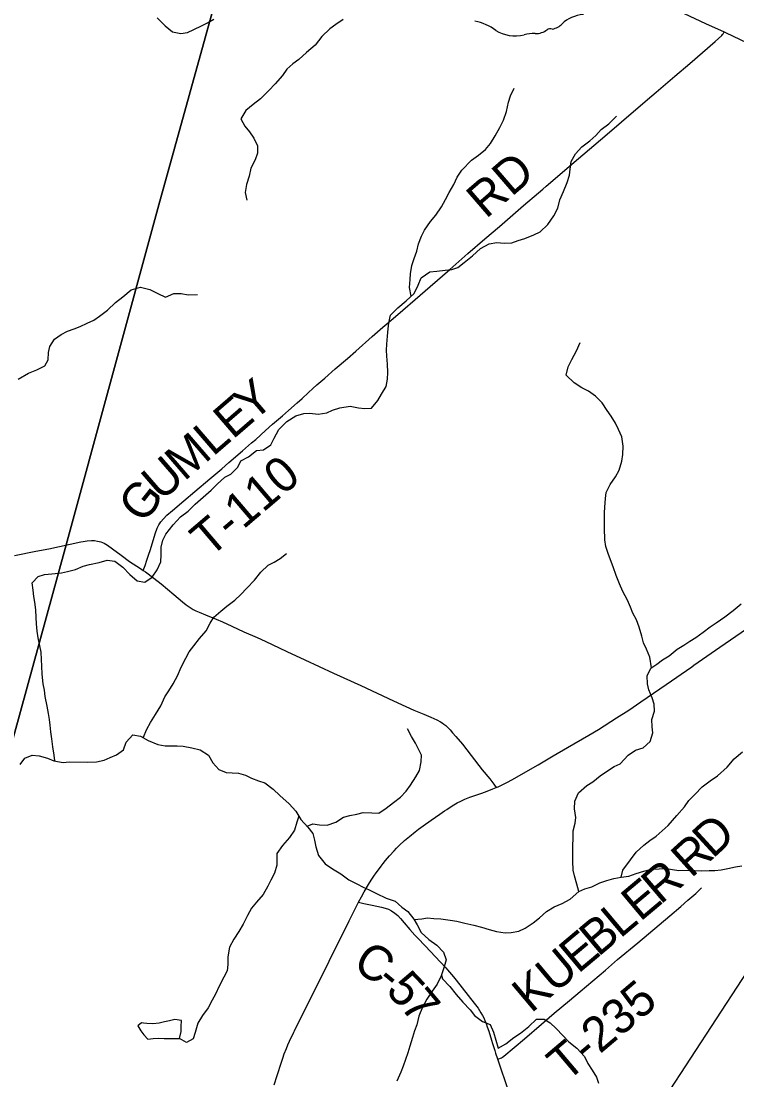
# Model space of a CAD drawing. Extents: x 1442749 to 1756758, y 235267 to 677782.
# Drawn here: x 1572579 to 1578723, y 491473 to 500562 of the extents above; entities that cross this region are included whole.
import ezdxf

# ---------------------------------------------------------------- set-up
doc = ezdxf.new("R2010")
doc.units = 0
for name, color, linetype in [('GM_X_County_Road', 7, 'Continuous'), ('GM_X_County_Road_Text', 7, 'Continuous'), ('GM_X_Minor_Lake', 7, 'Continuous'), ('GM_X_Minor_River', 7, 'Continuous'), ('GM_X_Rail_Line', 7, 'Continuous'), ('GM_X_State_Route', 7, 'Continuous'), ('GM_X_State_Shield', 7, 'Continuous'), ('GM_X_Township', 7, 'Continuous'), ('GM_X_Township_Road', 7, 'Continuous'), ('GM_X_Township_Road_Text', 7, 'Continuous'), ('GM_X_US_Route', 7, 'Continuous')]:
    doc.layers.add(name, color=color, linetype=linetype)

msp = doc.modelspace()

# ---------------------------------------------------------------- linework, layer by layer
at = {"layer": 'GM_X_County_Road'}
for points in [[(1575476, 492997.4), (1575521.5, 492987.5), (1575591.7, 492972.3), (1575672.1, 492955.6), (1575704.2, 492947), (1575732.3, 492936.7), (1575759.2, 492923.3), (1575786.8, 492904.4), (1575811.8, 492882.5), (1575834.7, 492858.5), (1575867.3, 492821.4), (1575916.1, 492764), (1575959.6, 492715.3), (1575970.6, 492703), (1575983.7, 492689), (1576046.7, 492621.7), (1576180.1, 492481.6), (1576224.6, 492432.7), (1576239.9, 492416.1), (1576255.8, 492397.1), (1576273, 492376.6), (1576290.5, 492355.7), (1576313, 492327.2), (1576467.2, 492131.6), (1576500.8, 492086.8), (1576513.7, 492067.1), (1576526.1, 492048.2), (1576538, 492026.1), (1576549.6, 492004.5), (1576559.5, 491980.7), (1576570, 491955.8), (1576580.3, 491926.4), (1576592.9, 491890.6), (1576617.4, 491812.2), (1576625.9, 491784.7), (1576636.3, 491751.2), (1576644.5, 491724.6), (1576651.5, 491702.8), (1576668.6, 491652.8)], [(1576668.6, 491652.8), (1576763.8, 491373.4)]]:
    msp.add_lwpolyline(points, dxfattribs=at)
at = {"layer": 'GM_X_Minor_Lake'}
for points in [[(1573628.1, 491960), (1573612.1, 491962.3), (1573579.7, 491936.7), (1573605, 491892.2), (1573630.6, 491859.8), (1573666.1, 491821.2), (1573712.2, 491828.6), (1573756.3, 491830), (1573806.3, 491827.4), (1573856.4, 491828.7), (1573938.4, 491827.6)], [(1573938.4, 491827.6), (1573951.3, 491887.5), (1573951.9, 491929.6), (1573954.7, 491981.7), (1573898.8, 491990.5), (1573852.5, 491979.1), (1573810.4, 491969.6), (1573762.2, 491960.3), (1573708, 491953), (1573658, 491955.7), (1573628.1, 491960)]]:
    msp.add_lwpolyline(points, dxfattribs=at)
at = {"layer": 'GM_X_Minor_River'}
for points in [[(1573745.5, 500591.7), (1573814.6, 500520.6), (1573877.9, 500469.7), (1573949.7, 500454.6), (1574005.9, 500463.9), (1574062.4, 500489.2), (1574126.9, 500522.4), (1574177.3, 500547.8), (1574231.8, 500579.1)], [(1575342.9, 500576), (1575280.2, 500532.7), (1575229.7, 500497.3), (1575158.6, 500430.1), (1575103.5, 500354.7), (1575028.5, 500293.6), (1574963.5, 500232.4), (1574910.9, 500195), (1574860.2, 500149.6), (1574821.4, 500096), (1574760.3, 500024.7), (1574705.4, 499965.3), (1574632.3, 499894.1), (1574571.5, 499846.8), (1574508.7, 499795.6), (1574465.7, 499724), (1574498.8, 499661.4), (1574538.1, 499610.8), (1574577.4, 499558.1), (1574608.4, 499491.5), (1574607.5, 499427.4), (1574586.7, 499371.6), (1574551.6, 499299.9), (1574536.5, 499229.9), (1574513.5, 499160.1), (1574500.5, 499092.1), (1574515.6, 499025.8)], [(1575928.2, 498201.3), (1575912.1, 498275.1), (1575919.1, 498343.2), (1575919.8, 498393.3), (1575932.8, 498465.2), (1575953.7, 498525.1), (1575974.6, 498587), (1575989.6, 498650.9), (1576014.6, 498716.7), (1576041.4, 498768.5), (1576092.5, 498841.9), (1576139.3, 498897.4), (1576188.4, 498966.9), (1576221.3, 499030.6), (1576254.2, 499090.3), (1576293.3, 499159.9), (1576322.3, 499223.6), (1576363.2, 499283.2), (1576444.5, 499368.3), (1576505.2, 499411.6), (1576565.9, 499460.8), (1576606.7, 499512.4), (1576647.7, 499578), (1576686.8, 499649.6), (1576719.7, 499711.3), (1576744.8, 499785.1), (1576762, 499865.1), (1576780.8, 499921), (1576811.8, 499986.7)], [(1576381.6, 498489.2), (1576452.5, 498546.4), (1576523.5, 498609.5), (1576596.2, 498650.6), (1576662.4, 498661.8), (1576726.4, 498656.9), (1576790.5, 498658), (1576844.8, 498677.3), (1576903.1, 498694.6), (1576979.7, 498727.6), (1577034.1, 498752.9), (1577099.1, 498816.2), (1577152.2, 498889.6), (1577185.2, 498955.3), (1577202.3, 499027.2), (1577233.4, 499099), (1577266.5, 499176.7), (1577287.5, 499240.5), (1577292.2, 499290.6), (1577301.2, 499356.6), (1577338.2, 499422.3), (1577393.1, 499481.6), (1577459.9, 499534.9), (1577512.6, 499580.2), (1577559.4, 499631.7), (1577624.2, 499681), (1577689.2, 499746.2)], [(1572866.6, 494210), (1572860.7, 494259.7), (1572851.7, 494332), (1572840.7, 494400.2), (1572833.6, 494460.5), (1572828.4, 494516.7), (1572823.1, 494566.8), (1572811.8, 494617.1), (1572802.7, 494679.4), (1572785.9, 494763.8), (1572778.7, 494818), (1572767.5, 494872.3), (1572758.6, 494954.6), (1572755.7, 495024.8), (1572754.5, 495080.9), (1572749.4, 495143.1), (1572740.2, 495199.4), (1572725.2, 495267.8), (1572716, 495324), (1572710.9, 495386.2), (1572707.7, 495442.4), (1572704.6, 495508.6), (1572695.6, 495572.8), (1572686.3, 495623.1), (1572681, 495675.3), (1572674, 495739.5), (1572724.8, 495794.9), (1572779.1, 495812.2), (1572841.3, 495817.4), (1572923.5, 495826.3), (1572977.7, 495837.6), (1573044, 495854.7), (1573110.5, 495883.9), (1573164.8, 495897.2), (1573247.1, 495914.1), (1573317.4, 495933.2), (1573383.4, 495924.3), (1573452.7, 495873.2), (1573511.8, 495810.3), (1573573.1, 495757.3), (1573639, 495744.4), (1573703.7, 495789.6), (1573746.7, 495851.2), (1573777.7, 495920.9), (1573780.6, 495981), (1573779.5, 496047.1), (1573794.4, 496105.1), (1573821.2, 496156.8), (1573882.4, 496238.2), (1573947.5, 496305.4), (1574012.2, 496354.7), (1574071.2, 496416), (1574140.1, 496475.2), (1574211.1, 496536.4), (1574261.9, 496587.8), (1574326.8, 496647), (1574379.2, 496672.4), (1574438.2, 496731.7), (1574465, 496787.5), (1574531.5, 496820.6), (1574600.4, 496875.8), (1574658.5, 496881), (1574721.2, 496924.3), (1574752.1, 496982), (1574791.2, 497055.6), (1574860.3, 497124.8), (1574937.1, 497173.9), (1575005.4, 497193), (1575055.5, 497196.4), (1575127.5, 497187.4), (1575201.7, 497198.4), (1575252.1, 497221.7), (1575314.5, 497242.9), (1575402.7, 497255.8), (1575474.6, 497240.8), (1575528.6, 497236), (1575586.7, 497239.2), (1575641.7, 497304.6), (1575672.5, 497360.3), (1575711.5, 497423.9), (1575722.4, 497487.9), (1575725.2, 497544), (1575722.3, 497616.2), (1575717.3, 497686.4), (1575714, 497736.6), (1575716.8, 497788.7), (1575723.8, 497856.7), (1575730.7, 497920.8), (1575735.5, 497972.8), (1575750.4, 498036.8), (1575811.4, 498100.1), (1575884.4, 498161.2), (1575951.3, 498222.5), (1575986.4, 498296.1), (1576011.4, 498357.9), (1576086.2, 498411), (1576148.3, 498416.2), (1576218.5, 498423.3), (1576274.7, 498430.5), (1576329, 498445.8), (1576381.6, 498489.2)], [(1572553.3, 497489), (1572642.1, 497540), (1572712.6, 497567), (1572783.1, 497602.2), (1572809.9, 497653.9), (1572812.8, 497716), (1572823.6, 497768), (1572864.6, 497831.6), (1572923.2, 497872.9), (1572977.7, 497900.2), (1573034, 497919.5), (1573086.4, 497940.8), (1573144.8, 497968.1), (1573201.3, 497995.4), (1573251.8, 498028.8), (1573320.6, 498079.9), (1573389.6, 498145.1), (1573450.4, 498194.4), (1573523.4, 498255.6), (1573601.8, 498278.5), (1573683.6, 498257.4), (1573751.1, 498224.4), (1573818.8, 498193.4), (1573889.3, 498222.5), (1573953.3, 498223.6), (1574013.2, 498212.8), (1574091.3, 498213.7)], [(1577989.2, 495008.8), (1577976, 495102), (1577947, 495170.5), (1577921.8, 495225), (1577906.6, 495281.3), (1577883.7, 495359.8), (1577862.6, 495422.2), (1577829.4, 495478.8), (1577810.1, 495529.2), (1577784.9, 495589.7), (1577744, 495666.4), (1577716.9, 495730.9), (1577687.9, 495803.5), (1577661, 495876), (1577637.9, 495938.4), (1577618.6, 495990.8), (1577599.4, 496051.2), (1577588.3, 496109.5), (1577585.7, 496209.8), (1577586.8, 496283.9), (1577585.6, 496340), (1577588.4, 496390.1), (1577595.4, 496462.2), (1577600.2, 496516.2), (1577635.2, 496583.9), (1577680.2, 496649.4), (1577713.1, 496707.1), (1577736.2, 496783), (1577745.1, 496841), (1577746.1, 496913.1), (1577735.3, 496993.5), (1577708.2, 497056), (1577680.9, 497110.5), (1577643.7, 497169.1), (1577608.4, 497219.7), (1577567.3, 497284.4), (1577510.1, 497341.3), (1577448.7, 497386.2), (1577391.1, 497415.1), (1577325.6, 497456.1), (1577258.5, 497523.1), (1577273.5, 497593.1), (1577306.5, 497656.8), (1577347.6, 497730.4), (1577378.7, 497804.1)], [(1573626.4, 494409.2), (1573656.7, 494483.3), (1573687.6, 494541), (1573732.6, 494608.6), (1573777.8, 494684.1), (1573812.9, 494759.8), (1573847.7, 494813.5), (1573884.6, 494873.1), (1573923.7, 494946.7), (1573948.6, 495008.5), (1573991.9, 495092.1), (1574020.7, 495145.9), (1574061.5, 495199.4), (1574110.5, 495262.9), (1574165.5, 495328.3), (1574200.5, 495392), (1574233.2, 495443.6), (1574294.1, 495496.9), (1574344.7, 495538.3), (1574413.5, 495589.5), (1574464.3, 495638.9), (1574517.2, 495694.3), (1574582.2, 495763.6), (1574635.3, 495831), (1574700.2, 495890.3), (1574750.6, 495917.6), (1574803.1, 495949), (1574855.8, 495990.4)], [(1577366.2, 493089.8), (1577349.1, 493152.1), (1577328.1, 493222.6), (1577318.8, 493272.8), (1577313.9, 493351.1), (1577315.8, 493481.3), (1577318.8, 493547.4), (1577317.7, 493609.6), (1577334.7, 493675.5), (1577341.4, 493725.5), (1577330.5, 493799.8), (1577333.4, 493864), (1577364.5, 493937.7), (1577435.5, 494000.9), (1577486, 494030.2), (1577550.8, 494083.5), (1577603.4, 494120.8), (1577670.1, 494162), (1577720.5, 494185.4), (1577789.6, 494258.6), (1577854.3, 494303.8), (1577918.7, 494323), (1577979.5, 494376.3), (1578002.6, 494452.1), (1577995.4, 494502.4), (1577994.3, 494566.5), (1578017.3, 494636.4), (1578014.2, 494698.5), (1577995, 494750.9), (1577967.9, 494819.5), (1577956.7, 494871.7), (1577951.7, 494942), (1577984.7, 495005.6), (1578035.2, 495041), (1578085.8, 495078.4), (1578142.4, 495113.7), (1578209.3, 495171), (1578267.8, 495204.2), (1578320.4, 495239.6), (1578370.9, 495269), (1578433.6, 495316.2), (1578494.3, 495361.5), (1578544.9, 495394.9), (1578619.7, 495448), (1578692.6, 495503.1), (1578761.5, 495560.3)], [(1575033.2, 493649.9), (1575082.3, 493670.1), (1575140.3, 493661.3), (1575206.3, 493658.4), (1575280.8, 493685.5), (1575345.4, 493728.7), (1575401.7, 493742), (1575459.9, 493753.2), (1575514.2, 493766.5), (1575590.2, 493765.4), (1575648.2, 493760.6), (1575712.9, 493803.8), (1575775.7, 493853.1), (1575836.4, 493900.4), (1575883.2, 493951.9), (1575922, 494003.5), (1575967.1, 494073), (1575997.9, 494128.7), (1576013, 494202.7), (1576015.8, 494258.7), (1575988.6, 494311.2), (1575963.3, 494363.7), (1575930.1, 494420.3), (1575895, 494484.9)], [(1572571.2, 494179.4), (1572610.1, 494235), (1572672.5, 494260.2), (1572732.4, 494253.4), (1572804.2, 494234.4), (1572858, 494211.6), (1572937.8, 494196.5), (1572992, 494201.8), (1573152.1, 494199.6), (1573226.2, 494202.6), (1573290.5, 494215.7), (1573342.8, 494239.1), (1573397.2, 494262.4), (1573455.9, 494305.7), (1573480.9, 494371.5), (1573535.9, 494434.9), (1573601.8, 494421.9), (1573669.3, 494387), (1573750.9, 494351.8), (1573814.8, 494340.9), (1573916.9, 494339.5), (1573968.9, 494336.8), (1574042.8, 494321.7), (1574114.6, 494304.7)], [(1574114.6, 494304.7), (1574186, 494259.6), (1574225.1, 494195), (1574274.3, 494136.2), (1574340, 494111.2), (1574390, 494108.5), (1574444, 494105.8), (1574503.8, 494086.9), (1574557.5, 494062.1), (1574617.2, 494039.3), (1574671, 494022.5), (1574742.3, 493969.4), (1574799.6, 493912.5), (1574878.6, 493843.3), (1574937.8, 493778.3), (1574980.8, 493707.6), (1575039.9, 493642.6), (1575083.1, 493587.9), (1575098.3, 493529.6), (1575107.5, 493473.3), (1575132.4, 493398.8), (1575189.4, 493325.9), (1575250.9, 493285), (1575324.4, 493241.9), (1575391.7, 493188.8), (1575459.2, 493155.8), (1575514.9, 493127), (1575566.6, 493104.3), (1575628.2, 493073.4), (1575711.7, 493032.1), (1575789.4, 493007), (1575846.7, 492956.1), (1575898.2, 492917.3), (1575949.3, 492852.5), (1575978.6, 492802), (1576013.7, 492737.4), (1576078.9, 492678.4), (1576148.3, 492627.3), (1576205.5, 492568.4), (1576226.5, 492504), (1576209.7, 492444.1), (1576184.5, 492364.2), (1576151.4, 492292.5), (1576108.5, 492235), (1576061.5, 492165.4), (1576024.4, 492095.8), (1575993.3, 492018), (1575974.2, 491946.1), (1575955.4, 491892.3), (1575938.6, 491836.4), (1575915.4, 491760.5), (1575898.6, 491704.6), (1575877.8, 491646.8), (1575858.9, 491590.9), (1575838.2, 491539.1), (1575805, 491461.4)], [(1577731, 493213.2), (1577743.2, 493273.1), (1577808.6, 493360.3), (1577859.6, 493425.8), (1577924.5, 493487.1), (1577975.2, 493528.5), (1578029.8, 493563.8), (1578082.5, 493611.2), (1578133.2, 493656.6), (1578206.5, 493741.8), (1578273.6, 493815), (1578310.5, 493870.7), (1578363.3, 493922.1), (1578426.3, 493989.4), (1578495.1, 494040.5), (1578557.8, 494083.8), (1578641, 494156.8), (1578700.1, 494228.2), (1578771, 494287.3)], [(1574962.7, 493737.3), (1574944.4, 493686), (1574925.4, 493616.1), (1574882.4, 493552.6), (1574821.4, 493485.3), (1574772.3, 493415.8), (1574773.6, 493365.6), (1574772.9, 493315.5), (1574753.9, 493247.7), (1574720.9, 493186), (1574696.2, 493134.2), (1574655.1, 493064.6), (1574598.1, 492997.2), (1574555.3, 492945.7), (1574522.3, 492882), (1574483.2, 492808.3), (1574446.3, 492746.7), (1574405.3, 492681.1), (1574368.2, 492611.5), (1574353, 492529.5), (1574352.1, 492463.4), (1574347.3, 492407.3), (1574318.4, 492353.6), (1574277.3, 492278), (1574246.3, 492208.2), (1574219.5, 492156.5), (1574184.5, 492090.8), (1574135.5, 492025.3), (1574096.5, 491957.7), (1574071.3, 491877.9), (1574054.5, 491824), (1573999.1, 491792.8), (1573938.4, 491827.6)], [(1575951.2, 492849.2), (1576017.4, 492855.6), (1576067.6, 492862.9), (1576121.6, 492858.2), (1576181.6, 492855.3), (1576261.5, 492842.2), (1576319.4, 492833.4), (1576387.3, 492818.5), (1576465.1, 492799.4), (1576530.9, 492784.5), (1576596.7, 492763.5), (1576660.5, 492746.6), (1576734.4, 492733.6), (1576786.5, 492736.9), (1576852.7, 492750), (1576905.2, 492775.3), (1576973.9, 492820.5), (1577028.6, 492863.9), (1577087.4, 492917.2), (1577154, 492956.4), (1577224.5, 492985.5), (1577291.2, 493024.6), (1577366.2, 493089.8), (1577418.6, 493111.1), (1577478.9, 493130.3), (1577547.5, 493163.5), (1577605.8, 493182.7), (1577666.1, 493199.9), (1577730.4, 493213.1), (1577796.6, 493222.2), (1577858.9, 493243.4), (1577925.3, 493264.5), (1577989.6, 493281.7), (1578055.7, 493284.8), (1578115.8, 493286), (1578171.7, 493277.2), (1578223.7, 493268.5), (1578301.8, 493273.5), (1578361.8, 493270.6), (1578417.8, 493267.9), (1578484, 493271), (1578534, 493270.3), (1578588.1, 493275.6), (1578644.3, 493286.8), (1578712.6, 493299.9), (1578764.8, 493311.2)], [(1576186.6, 492371), (1576196.1, 492340), (1576259.2, 492273), (1576312.3, 492204.1), (1576371.4, 492139.2), (1576432.5, 492074.2), (1576469.8, 492023.6), (1576539.1, 491972.5), (1576604.8, 491947.6), (1576633.9, 491881), (1576652.9, 491812.6), (1576674, 491744.2), (1576740.6, 491781.4), (1576809.4, 491836.5), (1576866, 491873.8), (1576936.9, 491931), (1577001.9, 491992.3), (1577068, 491993.4), (1577121.6, 491962.6), (1577172.9, 491913.8), (1577230.1, 491852.9), (1577281.4, 491800), (1577348.7, 491745), (1577415.7, 491671.9), (1577444.8, 491611.4), (1577482, 491554.8), (1577517.2, 491496.1), (1577536.5, 491443.8)]]:
    msp.add_lwpolyline(points, dxfattribs=at)
at = {"layer": 'GM_X_Rail_Line'}
msp.add_lwpolyline([(1578108.7, 491319.4), (1579209.3, 493009.3), (1579670.4, 493711.6), (1579933.8, 494119.5), (1580728.9, 495339.1), (1581084.4, 495886.3), (1581258.7, 496160.4), (1581314.5, 496255.7), (1581400.1, 496409.4), (1581464.3, 496536.5), (1581536.8, 496687.1), (1581601.9, 496833.9), (1581644.6, 496934.7), (1581695.3, 497066.6), (1581769.5, 497275.8), (1581860.7, 497566.8), (1581889.6, 497667), (1581905.3, 497736.9), (1581916.3, 497781), (1581953.4, 497891.5), (1582071.7, 498300.6), (1582184.8, 498661.3), (1582585.2, 500008.7), (1583033.7, 501494.5)], dxfattribs=at)
at = {"layer": 'GM_X_State_Route'}
msp.add_lwpolyline([(1578270.5, 500628.8), (1578454.4, 500541.8), (1578613.1, 500468.8), (1578630.2, 500460.9), (1578804.7, 500377.3)], dxfattribs=at)
at = {"layer": 'GM_X_State_Shield'}
for centre, major_axis, start_param, end_param in [((1576370.7, 500238.3), (417, 0), 0.823519, 1.323587), ((1577424.8, 500416.4), (252.8, 0), 1.647645, 2.488434), ((1576821.7, 500646.8), (264.6, 0), 4.026481, 4.996735), ((1576974.5, 500281.5), (217.4, 0), 1.495662, 1.94098), ((1576993.9, 500567.7), (141, 0), 4.691044, 5.507374), ((1577121.4, 500465.3), (39.7, 0), 1.147584, 2.315152), ((1577104.5, 500610.6), (149.1, 0), 4.937069, 5.64225)]:
    msp.add_ellipse(centre, major_axis=major_axis, ratio=0.8, start_param=start_param, end_param=end_param, dxfattribs=at)
at = {"layer": 'GM_X_Township'}
for points in [[(1574678.9, 502300.3), (1573761.6, 498985.6), (1572955, 496034.6), (1572409.7, 494039.3), (1571163.6, 489560), (1570397.4, 489739.7), (1565724.7, 490835.9), (1562239.9, 491653.5), (1557897.1, 492683), (1551075.3, 494300.3), (1546804.5, 495312.8), (1545137.5, 495708), (1545013, 495737.5), (1545078, 496425), (1545352.6, 499330.6), (1545798, 504043.7)], [(1600345.8, 496373.5), (1594192.3, 493385.5), (1589677.2, 491347.3), (1589558.2, 491293.5), (1586640.8, 487790.7), (1583852.1, 484442.3), (1583514, 484036.3), (1582700.5, 483059.6), (1581429.2, 481533.2), (1577421.8, 482441.6), (1577047.1, 482526.6), (1571453.4, 483622.3), (1569627.6, 483980), (1570529.4, 487255.9), (1571153.8, 489524.4), (1571163.6, 489560), (1572409.7, 494039.3), (1572955, 496034.6), (1573761.6, 498985.6), (1574678.9, 502300.3)]]:
    msp.add_lwpolyline(points, dxfattribs=at)
at = {"layer": 'GM_X_Township_Road'}
for points in [[(1573625.6, 495846.8), (1573642.6, 495888.5), (1573657.5, 495934.8), (1573672, 495975.9), (1573688.6, 496026.8), (1573728.3, 496160.7), (1573746.9, 496209.9), (1573759.7, 496237.4), (1573777.5, 496262.4), (1573800.1, 496289.1), (1573830, 496319.7), (1573877.7, 496361.7), (1573976.2, 496443.3), (1574069.9, 496522.4), (1574199, 496631.5), (1574300.8, 496719), (1574360.6, 496772.8), (1574479.3, 496873.7), (1574556, 496940.7), (1574593.1, 496971.4), (1574674.9, 497046), (1574736.3, 497100.4), (1574823.3, 497174.1), (1574875, 497219.3), (1574948.4, 497285.5), (1574990.4, 497321.9), (1575045.5, 497372.4), (1575083.3, 497408.3), (1575117.6, 497439.1), (1575184.3, 497497.1), (1575275.5, 497577.1), (1575380.5, 497665.1), (1575451.5, 497728.9), (1575592.8, 497853.2), (1575684.1, 497934.8), (1575772.1, 498009.9), (1575855.3, 498080.1), (1575960.3, 498171.4), (1576089.9, 498284), (1576258.3, 498430.3), (1576413.1, 498567.3), (1576560.7, 498692.6), (1576684.6, 498800), (1576891.1, 498979), (1577020, 499089.1), (1577057.3, 499119.8), (1577087.2, 499146.1), (1577363.5, 499383.2), (1577588.3, 499574.5), (1577732.4, 499698.7), (1577954.8, 499888), (1578029.1, 499952.5), (1578191.4, 500090.9), (1578318.9, 500199.2), (1578537.8, 500387.5), (1578594.9, 500439.6), (1578600.9, 500446.8), (1578604.5, 500453.4), (1578613.1, 500468.8)], [(1572521.5, 495973.7), (1572705, 496010), (1572817.5, 496032.8), (1572907.3, 496051.5), (1573000.3, 496071.4), (1573090.1, 496090.9), (1573112.1, 496094.6)], [(1573112.1, 496094.6), (1573145.2, 496100.1), (1573181.5, 496103.3), (1573208, 496102.6), (1573234.3, 496098.6), (1573263.2, 496090.8), (1573290.8, 496079.6), (1573319.9, 496063.6), (1573362.6, 496032.7), (1573435.9, 495977.4), (1573510, 495923.3), (1573603.3, 495862.6), (1573625.6, 495846.8)], [(1573625.6, 495846.8), (1573646.7, 495832.9), (1573718.2, 495780.1), (1573780.3, 495730.8), (1573888.7, 495640.7), (1573963.6, 495577), (1573996.2, 495551.5), (1574028.1, 495527.7), (1574055.2, 495511.1), (1574077.3, 495500.5), (1574105.4, 495487.4), (1574159.9, 495464.9), (1574251.4, 495428.6), (1574305.8, 495405.5), (1574385.9, 495368.2), (1574489.5, 495319.6), (1574603.5, 495269.6), (1574672.3, 495238.5), (1574859.6, 495151.1), (1575014.5, 495079.5), (1575261.1, 494964), (1575493.5, 494856.9), (1575775.9, 494725.1), (1575880, 494676.9), (1575949, 494646.6), (1576037, 494610.6), (1576094.6, 494586.7), (1576146.3, 494562.8), (1576180.1, 494544.8), (1576193.7, 494536.6), (1576208.2, 494526), (1576223.5, 494513.7), (1576234.3, 494504.7), (1576246.3, 494493), (1576262.8, 494476.2), (1576283.2, 494452), (1576310.7, 494420.1), (1576366.3, 494354.3), (1576440.8, 494258.5), (1576537.8, 494134.9), (1576602.5, 494056.4), (1576636.2, 494011.2), (1576642, 494002.7), (1576656.5, 493981.3)], [(1576668.6, 491652.8), (1576681, 491654.1), (1576694.2, 491657.1), (1576702.3, 491660.9), (1576710.7, 491666.9), (1576723.8, 491676.6), (1576898.6, 491825.7), (1577046.2, 491951), (1577155.8, 492045), (1577287.7, 492153.2), (1577377.8, 492229.6), (1577595, 492414.9), (1577699.8, 492504.5), (1577873.6, 492649.5), (1578146.3, 492880.9), (1578241.1, 492961.8), (1578302.8, 493015.7), (1578370.1, 493073.3), (1578420.9, 493119.7)]]:
    msp.add_lwpolyline(points, dxfattribs=at)
at = {"layer": 'GM_X_US_Route'}
for points in [[(1578335.7, 495018.5), (1578354.8, 495031.6), (1578578, 495187.6), (1578987.9, 495471.4), (1579121.7, 495561.8), (1579183.5, 495603.6), (1579196.7, 495612.1), (1579243.9, 495642.8), (1579300, 495676.6), (1579350, 495704.2), (1579403.3, 495733.5), (1579467.1, 495766.8), (1579564.9, 495812.5), (1579778.1, 495905.9), (1579886.2, 495954.7)], [(1577688.6, 494580.1), (1577794.4, 494647.7), (1577898.3, 494716.8), (1578117.2, 494867.5), (1578335.7, 495018.5)], [(1574925.3, 491893.9), (1575023.7, 492090.2), (1575104.8, 492254.7), (1575223.4, 492492.2), (1575395.6, 492838.9), (1575476, 492997.4), (1575499.4, 493043.7), (1575522.9, 493086.8), (1575550.8, 493134.9), (1575569.4, 493164.3), (1575589.3, 493195.7), (1575606.5, 493220.9), (1575626.2, 493249.7), (1575645.8, 493276.4), (1575668.9, 493307.7), (1575687.3, 493331.2), (1575707.2, 493356.6), (1575741, 493396.5), (1575780.7, 493439.9), (1575801.1, 493460.7), (1575824.3, 493484.2), (1575869.5, 493526.7), (1575911.5, 493562.9), (1575960.3, 493601.2), (1575991.1, 493624.5), (1576030.8, 493654.5), (1576097.4, 493702.2), (1576172.8, 493754.4), (1576213.8, 493781.4), (1576233, 493794), (1576279.3, 493824.8), (1576321.5, 493849.6), (1576353.2, 493866), (1576388.9, 493882), (1576431.5, 493898.7), (1576533.9, 493934.5), (1576580.1, 493950.7), (1576629.3, 493969.6), (1576656.5, 493981.3), (1576674.7, 493989.1), (1576719.2, 494010.6), (1576754.2, 494029.5), (1576791.5, 494049.6), (1577016.7, 494178.1), (1577146.9, 494254.3), (1577269.1, 494324.7), (1577453.3, 494432), (1577534.6, 494481.7), (1577688.6, 494580.1)], [(1574751.8, 491430.7), (1574776.2, 491509.9), (1574812.8, 491625.6), (1574824.8, 491659.7), (1574837.8, 491696.6), (1574855.7, 491742.2), (1574869.4, 491773.9), (1574883, 491805.2), (1574919.5, 491882.2), (1574925.3, 491893.9)]]:
    msp.add_lwpolyline(points, dxfattribs=at)

# ---------------------------------------------------------------- texts
at = {"layer": 'GM_X_County_Road_Text'}
for s, rotation, p in [('C', 326.90422, (1575412, 492432.4)), ('-', 320.43929, (1575611.2, 492303.1)), ('5', 313.65307, (1575699.3, 492231)), ('7', 309.9595, (1575823.4, 492101.1))]:
    msp.add_text(s, height=300, rotation=rotation, dxfattribs=at).set_placement(p)
at = {"layer": 'GM_X_Township_Road_Text'}
for s, rotation, p in [('RD', 40.81622, (1576568.2, 498859.1)), ('Y', 40.81602, (1574564.8, 497112.4)), ('E', 40.81336, (1574395, 496965.8)), ('L', 40.81279, (1574225.2, 496819.1)), ('M', 40.81721, (1573978.7, 496606.3)), ('U', 40.97705, (1573779.6, 496433.3)), ('T-110', 40.45633, (1574196.2, 495947.6)), ('G', 51.62037, (1573625.9, 496237)), ('D', 42.58532, (1578515, 493365.3)), ('R', 42.17233, (1578330.7, 493198.3)), ('R', 40.45969, (1578066.6, 492971.1)), ('E', 40.01578, (1577892.9, 492825.2)), ('L', 40.00722, (1577720.9, 492680.9)), ('B', 40.01073, (1577532.2, 492522.5)), ('E', 40.0086, (1577360.3, 492378.2)), ('U', 40.01303, (1577158.1, 492208.5)), ('K', 40.00939, (1576955.9, 492038.7)), ('T-235', 40.23667, (1577258.3, 491446.1))]:
    msp.add_text(s, height=300, rotation=rotation, dxfattribs=at).set_placement(p)

doc.saveas('drawing.dxf')
